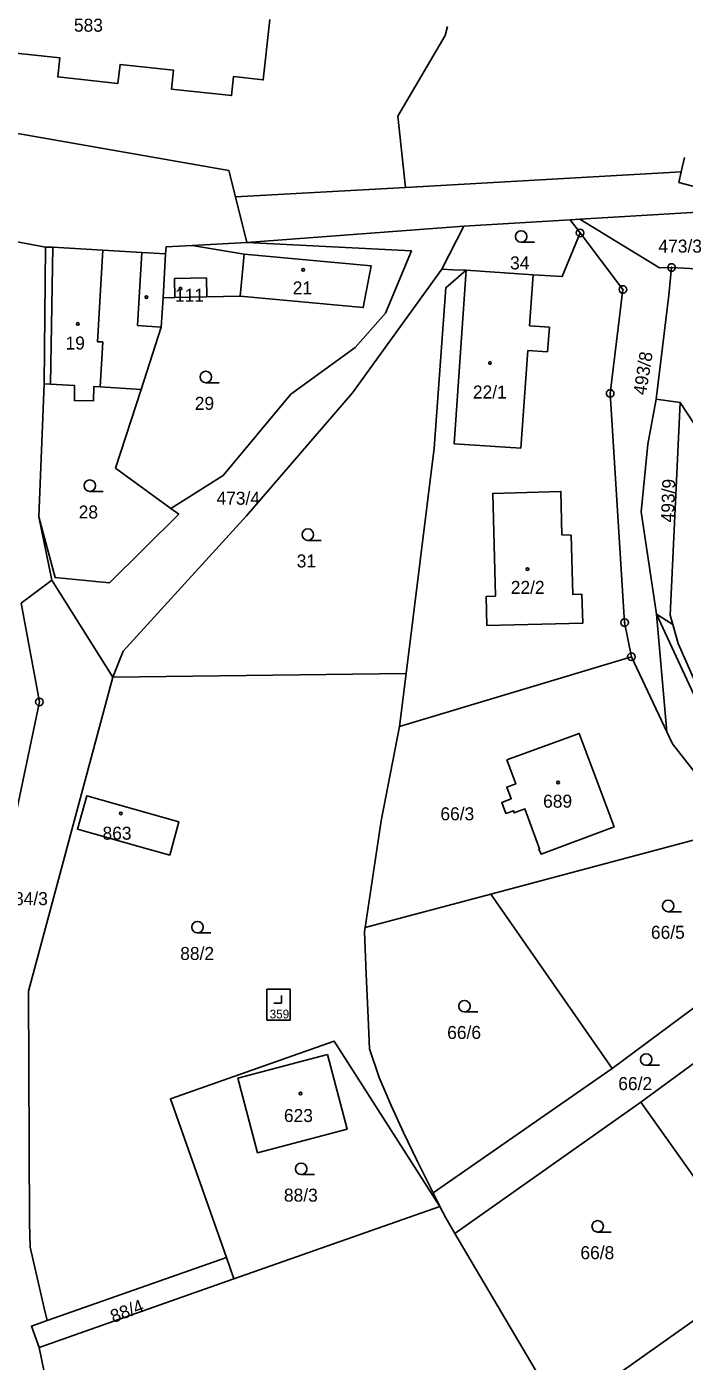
# Model space of a CAD drawing. Extents: x -725728 to -720881, y -1068679 to -1063504.
# Drawn here: x -724631.7 to -724545.7, y -1067201.5 to -1067026.9 of the extents above; entities that cross this region are included whole.
import ezdxf

# ---------------------------------------------------------------- set-up
doc = ezdxf.new("R2010")
doc.units = 0
for name, color, linetype in [('Hranice parcel', 7, 'Continuous'), ('Parcelní čísla', 7, 'Continuous'), ('Vnitřní kresba', 7, 'Continuous'), ('Značky bodu BP', 7, 'Continuous'), ('Značky budov', 7, 'Continuous'), ('Značky kultur', 7, 'Continuous')]:
    doc.layers.add(name, color=color, linetype=linetype)

# ---------------------------------------------------------------- blocks, each defined once
blk = doc.blocks.new('4.02_3')
at = {"layer": 'Značky budov'}
blk.add_circle((-0.001, 0), 0.0175, dxfattribs=at)
blk = doc.blocks.new('4.02_4')
at = {"layer": 'Značky budov'}
blk.add_circle((-0.001, 0), 0.0175, dxfattribs=at)
blk = doc.blocks.new('3.04_2')
at = {"layer": 'Značky kultur'}
blk.add_line((0.001, 0), (0.176, 0), dxfattribs=at)
blk.add_circle((0.001, 0.075), 0.075, dxfattribs=at)
blk = doc.blocks.new('3.04_3')
at = {"layer": 'Značky kultur'}
blk.add_line((0.001, 0), (0.176, 0), dxfattribs=at)
blk.add_circle((0.001, 0.075), 0.075, dxfattribs=at)
blk = doc.blocks.new('3.19_2')
at = {"layer": 'Značky kultur'}
for p, q in [((0, 0), (0, 0.1)), ((-0.1, 0), (0, 0))]:
    blk.add_line(p, q, dxfattribs=at)
blk = doc.blocks.new('1.05_1')
at = {"layer": 'Značky bodu BP'}
for radius in [0.05, 0.00303]:
    blk.add_circle((0, 0), radius, dxfattribs=at)
blk = doc.blocks.new('1.05_2')
at = {"layer": 'Značky bodu BP'}
for radius in [0.05, 0.00303]:
    blk.add_circle((0, 0), radius, dxfattribs=at)

msp = doc.modelspace()

# ---------------------------------------------------------------- linework, layer by layer
at = {"layer": 'Hranice parcel'}
for p, q in [((-724545.68, -1067043.98), (-724546.1, -1067045.89)), ((-724582.15, -1067047.91), (-724546.1, -1067045.89)), ((-724604.4, -1067049.16), (-724582.15, -1067047.91)), ((-724602.9, -1067055.13), (-724604.4, -1067049.16)), ((-724538.33, -1067050.81), (-724559.38, -1067052.08)), ((-724574.54, -1067052.99), (-724602.9, -1067055.13)), ((-724574.54, -1067052.99), (-724577.4, -1067058.6)), ((-724560.63, -1067052.15), (-724574.54, -1067052.99)), ((-724560.63, -1067052.15), (-724559.38, -1067052.08)), ((-724559.34, -1067053.86), (-724560.63, -1067052.15)), ((-724602.9, -1067055.13), (-724610.05, -1067055.51)), ((-724629.22, -1067055.72), (-724629.43, -1067073.6)), ((-724613.87, -1067062.34), (-724613.54, -1067056.6)), ((-724603.26, -1067056.64), (-724610.05, -1067055.51)), ((-724603.26, -1067056.64), (-724603.77, -1067062.15)), ((-724538.39, -1067058.88), (-724547.37, -1067058.39)), ((-724630.1, -1067091.03), (-724629.43, -1067073.6)), ((-724549.4, -1067075.61), (-724546.23, -1067076.04)), ((-724628.43, -1067099.3), (-724630.1, -1067091.03)), ((-724632.41, -1067102.32), (-724628.43, -1067099.3)), ((-724628.43, -1067099.3), (-724620.45, -1067112.02)), ((-724549.33, -1067103.77), (-724548.01, -1067119.15)), ((-724549.33, -1067103.77), (-724547.21, -1067105.11)), ((-724582.94, -1067118.45), (-724552.62, -1067109.33)), ((-724548.01, -1067119.15), (-724552.62, -1067109.33)), ((-724620.45, -1067112.02), (-724582.08, -1067111.53)), ((-724582.08, -1067111.53), (-724582.94, -1067118.45)), ((-724571.02, -1067140.42), (-724538.61, -1067131.75)), ((-724587.44, -1067144.77), (-724571.02, -1067140.42)), ((-724571.02, -1067140.42), (-724555.13, -1067163.22)), ((-724528.42, -1067143.34), (-724555.13, -1067163.22)), ((-724551.39, -1067167.61), (-724524.62, -1067148)), ((-724555.13, -1067163.22), (-724578.55, -1067179.48)), ((-724575.71, -1067184.8), (-724551.39, -1067167.61)), ((-724551.39, -1067167.61), (-724535.61, -1067189.95)), ((-724578.55, -1067179.48), (-724577.69, -1067181.29)), ((-724577.69, -1067181.29), (-724604.59, -1067190.77)), ((-724575.71, -1067184.8), (-724561.77, -1067208.42)), ((-724629.04, -1067196.21), (-724605.59, -1067187.94)), ((-724605.59, -1067187.94), (-724604.59, -1067190.77)), ((-724604.59, -1067190.77), (-724630.08, -1067199.76)), ((-724561.77, -1067208.42), (-724535.61, -1067189.95))]:
    msp.add_line(p, q, dxfattribs=at)
for points in [[(-724642.37, -1067031.81), (-724634.6, -1067032.65), (-724634.33, -1067030.21), (-724627.36, -1067030.96), (-724627.63, -1067033.45), (-724619.76, -1067034.3), (-724619.49, -1067031.81), (-724612.52, -1067032.56), (-724612.78, -1067035.05), (-724604.91, -1067035.9), (-724604.65, -1067033.41), (-724600.76, -1067033.83), (-724599.91, -1067025.93)], [(-724582.15, -1067047.91), (-724583.16, -1067038.58), (-724576.98, -1067028.03), (-724576.65, -1067026.87)], [(-724641.56, -1067039.51), (-724635.9, -1067040.31), (-724605.27, -1067045.69), (-724604.4, -1067049.16)], [(-724546.1, -1067045.89), (-724546.4, -1067047.25), (-724515.52, -1067055.41), (-724505.88, -1067057.44)], [(-724629.22, -1067055.72), (-724653.99, -1067051.06), (-724656.65, -1067051.08)], [(-724559.38, -1067052.08), (-724548.95, -1067058.45), (-724547.37, -1067058.39)], [(-724612.86, -1067089.92), (-724606.02, -1067085.62), (-724597.14, -1067074.99), (-724588.76, -1067068.84), (-724584.76, -1067064.35), (-724581.38, -1067056.23), (-724602.9, -1067055.13)], [(-724559.34, -1067053.86), (-724561.66, -1067059.59), (-724565.45, -1067059.34), (-724574.23, -1067058.76)], [(-724552.62, -1067109.33), (-724553.52, -1067104.86), (-724555.4, -1067074.87), (-724553.74, -1067061.27), (-724559.34, -1067053.86)], [(-724613.54, -1067056.6), (-724616.63, -1067056.42), (-724621.75, -1067056.12), (-724628.26, -1067055.74), (-724629.22, -1067055.72)], [(-724610.05, -1067055.51), (-724613.48, -1067055.69), (-724613.54, -1067056.6)], [(-724603.77, -1067062.15), (-724587.69, -1067063.64), (-724586.65, -1067058.18), (-724603.26, -1067056.64)], [(-724577.4, -1067058.6), (-724589.08, -1067074.81), (-724602.95, -1067090.88), (-724619.07, -1067108.59), (-724620.45, -1067112.02)], [(-724574.23, -1067058.76), (-724576.91, -1067061.05), (-724578.42, -1067082.05), (-724582.08, -1067111.53)], [(-724574.23, -1067058.76), (-724575.98, -1067058.69), (-724577.4, -1067058.6)], [(-724547.37, -1067058.39), (-724547.72, -1067062), (-724549.4, -1067075.61)], [(-724616.74, -1067074.36), (-724614.1, -1067066.18), (-724613.87, -1067062.34)], [(-724613.87, -1067062.34), (-724612.34, -1067062.31), (-724608.15, -1067062.23), (-724603.77, -1067062.15)], [(-724629.43, -1067073.6), (-724628.58, -1067073.65), (-724625.43, -1067073.84), (-724625.45, -1067075.8), (-724622.96, -1067075.83), (-724622.93, -1067073.98), (-724622.09, -1067074.03), (-724616.74, -1067074.36)], [(-724612.86, -1067089.92), (-724620.07, -1067084.64), (-724616.74, -1067074.36)], [(-724549.33, -1067103.77), (-724551.33, -1067090.35), (-724550.47, -1067081.5), (-724549.4, -1067075.61)], [(-724547.21, -1067105.11), (-724547.57, -1067103.9), (-724546.23, -1067076.04)], [(-724546.23, -1067076.04), (-724540.58, -1067084.69), (-724537.25, -1067089.79)], [(-724560.52, -1067093.42), (-724560.3, -1067101.18), (-724559.12, -1067101.15), (-724558.99, -1067104.93), (-724571.52, -1067105.23), (-724571.6, -1067101.44), (-724570.4, -1067101.39), (-724570.75, -1067087.95), (-724561.85, -1067087.69), (-724561.72, -1067093.38), (-724560.52, -1067093.42)], [(-724630.1, -1067091.03), (-724627.99, -1067098.97), (-724620.87, -1067099.68), (-724611.81, -1067090.68), (-724612.86, -1067089.92)], [(-724632.41, -1067102.32), (-724630.03, -1067115.24), (-724634.41, -1067136.21)], [(-724535.25, -1067129.86), (-724540.78, -1067122.18), (-724549.33, -1067103.77)], [(-724533.69, -1067128.68), (-724542.19, -1067117.37), (-724546.49, -1067107.59), (-724547.21, -1067105.11)], [(-724620.45, -1067112.02), (-724631.48, -1067153.11), (-724631.35, -1067183.42), (-724631.25, -1067186.62), (-724629.41, -1067194.6), (-724629.04, -1067196.21)], [(-724582.94, -1067118.45), (-724585.33, -1067130.83), (-724587.44, -1067144.77)], [(-724568.9, -1067122.82), (-724567.75, -1067125.97), (-724568.92, -1067126.4), (-724568.35, -1067127.95), (-724569.57, -1067128.4), (-724569.04, -1067129.85), (-724568.05, -1067129.49), (-724567.95, -1067129.77), (-724566.54, -1067129.25), (-724564.62, -1067134.46), (-724564.72, -1067134.5), (-724564.44, -1067135.16), (-724554.89, -1067131.58), (-724559.47, -1067119.36), (-724568.9, -1067122.82)], [(-724538.61, -1067131.75), (-724547.26, -1067120.74), (-724548.01, -1067119.15)], [(-724612.97, -1067135.29), (-724617.02, -1067134.16), (-724625.07, -1067131.92), (-724623.85, -1067127.53), (-724611.79, -1067130.92), (-724612.97, -1067135.29)], [(-724587.44, -1067144.77), (-724587.53, -1067145.34), (-724587.31, -1067150.9), (-724587.03, -1067156.54), (-724586.86, -1067160.66), (-724585.61, -1067164.4), (-724584.05, -1067168.05), (-724582.42, -1067171.59), (-724580.65, -1067175.3), (-724578.55, -1067179.48)], [(-724597.24, -1067156.88), (-724600.29, -1067156.88), (-724600.29, -1067152.85), (-724597.24, -1067152.85), (-724597.24, -1067156.88)], [(-724605.59, -1067187.94), (-724612.91, -1067167.18), (-724591.49, -1067159.63), (-724577.69, -1067181.29)], [(-724592.35, -1067161.4), (-724604.08, -1067164.47), (-724601.52, -1067174.25), (-724589.79, -1067171.18), (-724592.35, -1067161.4)], [(-724577.69, -1067181.29), (-724576.89, -1067182.78), (-724575.71, -1067184.8)], [(-724630.08, -1067199.76), (-724631.08, -1067196.93), (-724629.04, -1067196.21)], [(-724606.59, -1067284.65), (-724616.47, -1067251.28), (-724626.33, -1067217.96), (-724630.08, -1067199.76)]]:
    msp.add_lwpolyline(points, dxfattribs=at)
at = {"layer": 'Vnitřní kresba'}
for p, q in [((-724628.26, -1067055.74), (-724628.58, -1067073.65)), ((-724621.75, -1067056.12), (-724622.45, -1067068.1)), ((-724617.19, -1067066), (-724616.63, -1067056.42)), ((-724574.23, -1067058.76), (-724575.78, -1067081.47)), ((-724608.19, -1067059.73), (-724612.39, -1067059.81)), ((-724612.34, -1067062.31), (-724612.39, -1067059.81)), ((-724608.19, -1067059.73), (-724608.15, -1067062.23)), ((-724565.94, -1067066.03), (-724565.45, -1067059.34)), ((-724614.1, -1067066.18), (-724617.19, -1067066)), ((-724563.34, -1067066.22), (-724565.94, -1067066.03)), ((-724563.58, -1067069.44), (-724563.34, -1067066.22)), ((-724621.75, -1067068.14), (-724622.45, -1067068.1)), ((-724621.75, -1067068.14), (-724622.09, -1067074.03)), ((-724567.1, -1067082.05), (-724566.17, -1067069.25)), ((-724566.17, -1067069.25), (-724563.58, -1067069.44)), ((-724575.78, -1067081.47), (-724567.1, -1067082.05))]:
    msp.add_line(p, q, dxfattribs=at)

# ---------------------------------------------------------------- block references
at = {"layer": 'Značky bodu BP', "xscale": 10, "yscale": 10}
for name, p in [('1.05_1', (-724559.34, -1067053.86)), ('1.05_2', (-724547.37, -1067058.39)), ('1.05_1', (-724553.74, -1067061.27)), ('1.05_1', (-724555.4, -1067074.87)), ('1.05_1', (-724553.52, -1067104.86)), ('1.05_1', (-724552.62, -1067109.33)), ('1.05_1', (-724630.03, -1067115.24))]:
    msp.add_blockref(name, p, dxfattribs=at)
at = {"layer": 'Značky budov', "xscale": 10, "yscale": 10}
for name, p in [('4.02_3', (-724595.54, -1067058.69)), ('4.02_3', (-724616.04, -1067062.27)), ('4.02_4', (-724611.57, -1067061.16)), ('4.02_3', (-724624.99, -1067065.78)), ('4.02_4', (-724571.11, -1067070.89)), ('4.02_3', (-724566.2, -1067097.86)), ('4.02_3', (-724562.2, -1067125.8)), ('4.02_3', (-724619.37, -1067129.83)), ('4.02_3', (-724595.87, -1067166.5))]:
    msp.add_blockref(name, p, dxfattribs=at)
at = {"layer": 'Značky kultur', "xscale": 10, "yscale": 10}
for name, p in [('3.04_2', (-724567.05, -1067055.09)), ('3.04_2', (-724608.28, -1067073.47)), ('3.04_2', (-724623.46, -1067087.69)), ('3.04_2', (-724594.95, -1067094.1)), ('3.04_2', (-724547.83, -1067142.7)), ('3.04_2', (-724609.38, -1067145.47)), ('3.19_2', (-724598.39, -1067154.66)), ('3.04_2', (-724574.47, -1067155.81)), ('3.04_2', (-724550.71, -1067162.8)), ('3.04_2', (-724595.82, -1067177.1)), ('3.04_3', (-724557.05, -1067184.63))]:
    msp.add_blockref(name, p, dxfattribs=at)

# ---------------------------------------------------------------- texts
at = {"layer": 'Parcelní čísla'}
for s, height, p in [('583', 1.7, (-724625.52, -1067027.53)), ('473/3', 1.7, (-724549.09, -1067056.44)), ('34', 1.7, (-724568.49, -1067058.64)), ('21', 1.7, (-724596.91, -1067061.91)), ('111', 1.7, (-724612.31, -1067062.87)), ('19', 1.7, (-724626.62, -1067069.13)), ('22/1', 1.7, (-724573.35, -1067075.54)), ('29', 1.7, (-724609.72, -1067077.02)), ('473/4', 1.7, (-724606.88, -1067089.44)), ('28', 1.7, (-724624.9, -1067091.24)), ('31', 1.7, (-724596.39, -1067097.65)), ('22/2', 1.7, (-724568.4, -1067101.11)), ('689', 1.7, (-724564.17, -1067129.09)), ('66/3', 1.7, (-724577.6, -1067130.74)), ('863', 1.7, (-724621.78, -1067133.28)), ('484/3', 1.7, (-724634.62, -1067141.84)), ('66/5', 1.7, (-724550.07, -1067146.25)), ('88/2', 1.7, (-724611.62, -1067149.02)), ('359', 1.14, (-724599.92, -1067156.67)), ('66/6', 1.7, (-724576.71, -1067159.36)), ('66/2', 1.7, (-724554.34, -1067166.05)), ('623', 1.7, (-724598.06, -1067170.23)), ('88/3', 1.7, (-724598.06, -1067180.65)), ('66/8', 1.7, (-724559.29, -1067188.18))]:
    msp.add_text(s, height=height, dxfattribs=at).set_placement(p)
for s, rotation, p in [('493/8', 81, (-724550.72, -1067075.17)), ('493/9', 88, (-724547.07, -1067091.78)), ('88/4', 21, (-724620.36, -1067196.55))]:
    msp.add_text(s, height=1.7, rotation=rotation, dxfattribs=at).set_placement(p)

doc.saveas('drawing.dxf')
